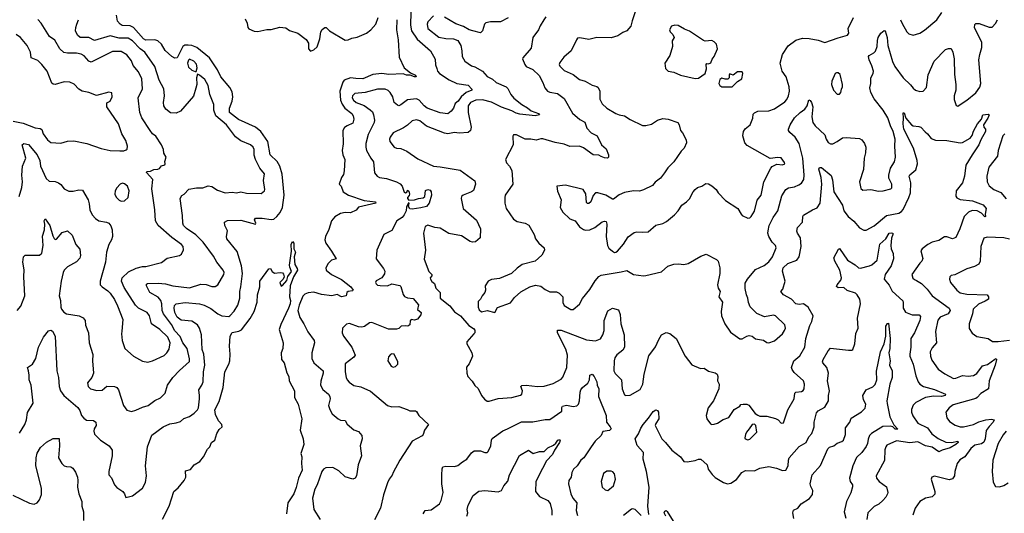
# Model space of a CAD drawing. Extents: x 2133461 to 2293071, y 753526 to 916327.
# Tile 289 of 459: x 2196717 to 2205519, y 887220 to 891635. Entities that reach past the tile are written whole.
import ezdxf

# ---------------------------------------------------------------- set-up
doc = ezdxf.new("R2010")
doc.units = 0

msp = doc.modelspace()

# ---------------------------------------------------------------- linework, layer by layer
at = {"layer": '0CON10XD'}
for points in [[(2196692.9, 889035), (2196725.9, 889074.1), (2196763.7, 889166.3), (2196754.6, 889335), (2196757.8, 889397.8), (2196745.6, 889465), (2196750, 889515), (2196765, 889527.5), (2196895, 889530), (2196914.4, 889545.6), (2196927.7, 889615), (2196921.1, 889698.9), (2196937.9, 889755), (2196941.2, 889805), (2196935.7, 889835), (2196945, 889853.8), (2196987.5, 889795), (2197012, 889702), (2197025, 889676.7), (2197035, 889670), (2197045, 889673.3), (2197095, 889731.2), (2197145, 889747.5), (2197185, 889706.7), (2197219.2, 889625), (2197253, 889583), (2197260.6, 889525), (2197255, 889501.2), (2197225, 889468.6), (2197145, 889424.5), (2197115, 889395.5), (2197104.6, 889374.6), (2197086.2, 889295), (2197069.6, 889165), (2197082.5, 889125), (2197084.4, 889065), (2197091.4, 889045), (2197110.6, 889020.6), (2197135, 889005.7), (2197247.6, 888987.6), (2197285, 888970), (2197301.4, 888945), (2197304.4, 888904.4), (2197331.4, 888835), (2197337.5, 888745), (2197370.7, 888640.7), (2197368, 888585), (2197376, 888475), (2197361.2, 888435), (2197322.3, 888387.7), (2197327.5, 888355), (2197350, 888335), (2197405, 888318.1), (2197455, 888322.5), (2197495, 888356.2), (2197565, 888353.8), (2197584.1, 888344.1), (2197601.2, 888325), (2197645, 888183.3), (2197675, 888144.2), (2197715, 888132), (2197755, 888142.5), (2197815, 888169.5), (2197865, 888185.6), (2197925, 888228), (2197975, 888252), (2198018, 888295), (2198036.9, 888365), (2198085.5, 888434.5), (2198143.9, 888496.1), (2198235, 888576.7), (2198235, 888603.3), (2198213.5, 888693.5), (2198175.4, 888745), (2198150.5, 888800.5), (2198105, 888853.1), (2198075, 888908.5), (2198003.1, 889003.1), (2197991.7, 889035), (2197987.7, 889095), (2197978.1, 889125), (2197955, 889152.7), (2197881.1, 889195), (2197849.2, 889255), (2197851.7, 889268.3), (2197860, 889275), (2197955, 889278.2), (2198021.2, 889271.2), (2198085, 889253.6), (2198235, 889235.6), (2198335, 889270.6), (2198385, 889267.5), (2198435, 889248.1), (2198465, 889249.4), (2198487.5, 889265), (2198540.6, 889355), (2198544.4, 889375), (2198536.7, 889395), (2198480, 889465), (2198449.5, 889519.5), (2198356.2, 889646.2), (2198291.8, 889711.8), (2198208.9, 889768.9), (2198181.9, 889795), (2198174.4, 889815), (2198172.9, 889885), (2198150.8, 890035), (2198165, 890063.3), (2198187.5, 890075), (2198229.7, 890120.3), (2198298.1, 890131.9), (2198355, 890130), (2198402.3, 890147.7), (2198435, 890142.5), (2198485, 890109.2), (2198555, 890086), (2198615, 890093.1), (2198655.7, 890085.7), (2198695, 890095.4), (2198745, 890083.5), (2198875, 890080.8), (2198903.8, 890105), (2198907.5, 890115), (2198896.8, 890196.8), (2198904.3, 890255), (2198865, 890305.7), (2198824.6, 890385), (2198813.9, 890423.9), (2198812.9, 890475), (2198804.2, 890495), (2198778.8, 890515), (2198695, 890551.9), (2198645, 890587.3), (2198565.9, 890695.9), (2198470, 890775), (2198451.3, 890825), (2198450.9, 890875), (2198416.7, 890965), (2198402.5, 891045), (2198371.1, 891101.1), (2198325, 891140), (2198305, 891147.5), (2198295.9, 891114.1), (2198300.5, 891055), (2198291.2, 891021.2), (2198270.2, 890949.8), (2198155, 890815.8), (2198115, 890798.9), (2198065, 890802), (2198023.8, 890835), (2198006.2, 890865), (2198001.2, 890895), (2198010.8, 890955), (2198005.5, 891015.5), (2197962.2, 891095), (2197925.4, 891215), (2197836.5, 891345), (2197793.6, 891373.6), (2197725, 891444.6), (2197685, 891468.4), (2197605, 891471), (2197525, 891489.7), (2197385, 891448.2), (2197335, 891476.4), (2197256.8, 891476.8), (2197232.5, 891495), (2197216.7, 891535), (2197217.5, 891565), (2197228.9, 891595), (2197243.8, 891635)], [(2197884.1, 890644.1), (2197807.8, 890757.8), (2197791.8, 890805), (2197775.6, 890935), (2197814.2, 891015.8), (2197807.5, 891105), (2197778, 891168), (2197732.3, 891225), (2197717.4, 891267.4), (2197675, 891321.5), (2197625, 891350), (2197545, 891350), (2197355, 891255.4), (2197334.7, 891264.7), (2197292.6, 891312.6), (2197266.4, 891326.4), (2197225, 891336.9), (2197145, 891335.4), (2197110.9, 891340.9), (2197074.4, 891375), (2197031.7, 891451.7), (2196983.8, 891485), (2196909.4, 891605), (2196877.4, 891637.4)], [(2197542.2, 887785), (2197542.2, 887735), (2197512.5, 887595), (2197514.1, 887564.1), (2197537, 887537), (2197564.4, 887474.4), (2197585, 887451.2), (2197637.5, 887415), (2197652.5, 887395), (2197665, 887362.5), (2197725, 887376.2), (2197814.2, 887445), (2197841.4, 887495), (2197850, 887555), (2197840, 887645), (2197860, 887815), (2197899.4, 887920.6), (2198000, 887995), (2198059.3, 888020.7), (2198115, 888028.2), (2198155, 888041.9), (2198185, 888067.1), (2198233.3, 888086.7), (2198275, 888115.6), (2198305, 888144.4), (2198315.9, 888165), (2198325.4, 888245), (2198323.1, 888273.1), (2198316.9, 888325), (2198345, 888365.8), (2198357.1, 888395), (2198360.7, 888485), (2198371.5, 888545), (2198362.1, 888642.1), (2198347.5, 888685), (2198341.9, 888815), (2198324.4, 888875), (2198305, 888906.5), (2198255, 888937.8), (2198158.9, 888948.9), (2198124.6, 888975), (2198103.1, 889015), (2198096.7, 889055), (2198101.2, 889078.8), (2198115.6, 889094.4), (2198195, 889104.6), (2198325, 889092.5), (2198365, 889081.2), (2198425, 889052), (2198488.9, 889005), (2198525, 888986.2), (2198585, 888980.6), (2198596.2, 888985), (2198632.8, 889027.2), (2198667, 889083), (2198685.6, 889145), (2198684.4, 889204.4), (2198694.6, 889245), (2198707.7, 889365), (2198699.1, 889435), (2198662, 889562), (2198568, 889675), (2198565.9, 889695.9), (2198575.8, 889745.8), (2198551.2, 889795), (2198547.5, 889825), (2198575, 889838.8), (2198695, 889842), (2198823.3, 889806.7), (2198826.9, 889815), (2198814.4, 889845), (2198825, 889859.1), (2198885, 889860.7), (2198965, 889848), (2198988.1, 889851.9), (2199015, 889874.2), (2199045, 889910.8), (2199065, 889954), (2199081.2, 890065), (2199063.1, 890253.1), (2199041.8, 890325), (2199017.4, 890367.4), (2198956.4, 890425), (2198936.2, 890545), (2198873.2, 890635), (2198825, 890674.2), (2198673.6, 890743.6), (2198592.1, 890805), (2198591.5, 890845), (2198614.7, 890905), (2198622.7, 890945), (2198615, 890990), (2198595, 891027.8), (2198514.8, 891124.8), (2198486.1, 891185), (2198414.2, 891295), (2198298.9, 891385), (2198255, 891402.9), (2198222.5, 891407.5), (2198193.9, 891406.1), (2198174, 891396), (2198125, 891292.5), (2198105, 891290.8), (2198075.3, 891305.3), (2198018.3, 891358.3), (2197983.2, 891415), (2197951.5, 891445), (2197924.5, 891454.5), (2197845, 891450.3), (2197823.5, 891465), (2197735, 891565.8), (2197705, 891579), (2197631.8, 891581.8), (2197613.4, 891593.4), (2197592.4, 891622.4), (2197581.4, 891675)], [(2198733.8, 891643.8), (2198751.2, 891605), (2198756.7, 891565), (2198765, 891553.8), (2198813.2, 891533.2), (2198845, 891530), (2198925, 891546.7), (2198965, 891546.7), (2199040.9, 891569.1), (2199095, 891562.5), (2199128.3, 891538.3), (2199204.1, 891514.1), (2199277, 891457), (2199298.8, 891425), (2199300, 891375), (2199315, 891353.3), (2199345.8, 891364.2), (2199375, 891393.3), (2199400.5, 891465), (2199409.2, 891525), (2199421.7, 891548.3), (2199445, 891563.8), (2199457.5, 891565), (2199485.9, 891535.9), (2199625, 891453.1), (2199654.5, 891455.5), (2199685, 891468.2), (2199735, 891477.5), (2199817.5, 891515), (2199855.8, 891544.2), (2199899.6, 891595), (2199920.8, 891655)], [(2200089.5, 891635), (2200084.6, 891544.6), (2200100.4, 891455), (2200108.8, 891298.8), (2200153.3, 891205), (2200209.2, 891159.2), (2200255, 891137.8), (2200261.2, 891125), (2200245, 891122.9), (2200207.8, 891137.8), (2200175, 891138.2), (2200145, 891150.6), (2200016, 891146), (2199955, 891154), (2199875, 891146.1), (2199785, 891104.8), (2199721.1, 891108.9), (2199675, 891114.7), (2199616.8, 891093.2), (2199604.7, 891075.3), (2199578.2, 890995), (2199584.1, 890915), (2199598.5, 890878.5), (2199624.4, 890844.4), (2199685.5, 890795), (2199697.5, 890775), (2199704.3, 890745), (2199695, 890708.8), (2199642.9, 890687.1), (2199620.3, 890669.7), (2199604.2, 890645), (2199608, 890525), (2199599.2, 890465), (2199605.7, 890425), (2199622.1, 890385), (2199617.6, 890282.4), (2199610.9, 890249.1), (2199594.2, 890225), (2199573.3, 890165), (2199591.2, 890145), (2199609.2, 890095), (2199655.4, 890065.4), (2199795, 890018.1), (2199897.5, 890005), (2199900, 889995), (2199745, 889958), (2199725, 889930), (2199675, 889908.6), (2199625, 889911.8), (2199585, 889902.5), (2199535, 889872.1), (2199505.4, 889835), (2199481.5, 889758.5), (2199449.5, 889695), (2199443.8, 889665), (2199454.6, 889635), (2199505, 889565.6), (2199545.8, 889495), (2199505, 889482.9), (2199474.4, 889455), (2199452.2, 889415), (2199455.6, 889395), (2199505.7, 889355), (2199592.7, 889312.7), (2199676, 889245), (2199698.8, 889215), (2199691.2, 889208.8), (2199652.5, 889205), (2199641.2, 889195), (2199635.6, 889164.4), (2199595, 889155.8), (2199555, 889175.8), (2199505.9, 889164.1), (2199415, 889176.5), (2199345, 889197.9), (2199295, 889191.4), (2199265, 889178.7), (2199247.5, 889162.5), (2199215, 889081.8), (2199204.4, 889034.4), (2199220.8, 888970.8), (2199256.5, 888915), (2199291.9, 888841.9), (2199350.6, 888765), (2199351.1, 888745), (2199327.3, 888655), (2199327.5, 888605), (2199346.9, 888565), (2199429.5, 888495), (2199431.2, 888475), (2199408, 888402), (2199405.6, 888365), (2199426.9, 888326.9), (2199476.4, 888286.4), (2199488.9, 888265), (2199491.9, 888245), (2199478.1, 888185), (2199488.7, 888148.7), (2199510.7, 888110.7), (2199564.6, 888064.6), (2199585, 888052.9), (2199625, 888050), (2199645, 888017.5), (2199705, 887967.5), (2199745, 887953.3), (2199776.2, 887915), (2199778.8, 887885), (2199760.6, 887825), (2199771.1, 887735), (2199742.5, 887655), (2199728.6, 887555), (2199714.5, 887535.5), (2199695, 887525.8), (2199626.8, 887546.8), (2199569.1, 887599.1), (2199515, 887631.1), (2199455, 887626.7), (2199434, 887615), (2199417.5, 887595), (2199376, 887475), (2199355, 887436.7), (2199334.4, 887355), (2199347.1, 887255), (2199401.8, 887165)], [(2200212.6, 891702.6), (2200210, 891585), (2200218.7, 891535), (2200269.6, 891459.6), (2200390.8, 891355), (2200432.3, 891282.3), (2200435, 891230), (2200445, 891197.5), (2200451.4, 891175), (2200468.6, 891155), (2200555, 891096.2), (2200625, 891063.3), (2200725, 891050.7), (2200760, 891015), (2200758.6, 891005), (2200707.5, 890982.5), (2200662, 890945), (2200635.3, 890905), (2200611.1, 890885), (2200595.3, 890844.7), (2200575, 890816.2), (2200545, 890792.9), (2200475, 890803.3), (2200360, 890845), (2200331.9, 890865), (2200288.6, 890915), (2200265, 890926.4), (2200185, 890918.5), (2200125, 890873.1), (2200105, 890865.7), (2200095, 890869.4), (2200064.8, 890894.8), (2200052, 890945), (2200028.8, 890985), (2200010.9, 891000.9), (2199985, 891012.3), (2199915, 891013.3), (2199805.9, 890984.1), (2199713.8, 890975), (2199690.5, 890955), (2199689.1, 890935), (2199701.1, 890915), (2199724.8, 890894.8), (2199795, 890866.6), (2199849.8, 890829.8), (2199870.3, 890810.3), (2199881.1, 890785), (2199887.8, 890735), (2199884.5, 890715), (2199831.7, 890608.3), (2199812.3, 890527.7), (2199810.4, 890495), (2199818.2, 890465), (2199855.4, 890395.4), (2199879.2, 890365), (2199890, 890265), (2199912, 890235), (2199932.2, 890222.2), (2199995, 890214.5), (2200085.9, 890185.9), (2200118.1, 890168.1), (2200135.7, 890145), (2200155, 890091.2), (2200165, 890086.7), (2200180, 890095), (2200185, 890110), (2200195, 890100), (2200202.5, 890075), (2200198.8, 890061.2), (2200182.5, 890045), (2200182.5, 890035), (2200195, 890020), (2200245, 890022.5), (2200283, 890037), (2200325, 890042.5), (2200337.5, 890055), (2200345, 890107.5), (2200365, 890117.5), (2200385, 890111.2), (2200395.8, 890095), (2200397.1, 890065), (2200376.2, 889995), (2200355, 889963.8), (2200302.7, 889952.7), (2200225, 889940), (2200205, 889942), (2200192.5, 889965), (2200197.5, 889995), (2200191.7, 889998.3), (2200175, 889962.5), (2200170.9, 889925), (2200155, 889888.6), (2200135, 889866.9), (2200088, 889835), (2200045, 889749.2), (2199972.5, 889715), (2199908.8, 889575), (2199903.8, 889495), (2199970.3, 889410.3), (2199980.8, 889385), (2199976.7, 889363.3), (2199953.9, 889326.1), (2199905, 889300), (2199898.8, 889285), (2199902.7, 889272.7), (2199915, 889262), (2199938.3, 889258.3), (2200005, 889253.8), (2200045, 889271.2), (2200115, 889258), (2200125, 889247.5), (2200145.9, 889175.9), (2200158.3, 889158.3), (2200185, 889146.2), (2200235, 889140), (2200283.3, 889085), (2200273.6, 889043.6), (2200305, 889017.5), (2200303.3, 888995), (2200273.6, 888956.4), (2200245, 888948.8), (2200215, 888952.5), (2200207, 888943), (2200206, 888905), (2200185.5, 888894.5), (2200165.6, 888895.6), (2200127.5, 888895), (2200105, 888872), (2200085, 888866), (2200015, 888865.8), (2199865, 888928), (2199842.5, 888925), (2199799.7, 888890.3), (2199775, 888884), (2199745, 888888), (2199665, 888919.2), (2199637.7, 888912.3), (2199603.8, 888875), (2199600, 888835), (2199610.8, 888805), (2199685.7, 888705.7), (2199715.8, 888634.2), (2199705, 888616.2), (2199625, 888557.5), (2199627.5, 888485), (2199635.7, 888435), (2199645, 888413.8), (2199663.6, 888393.6), (2199705, 888364), (2199765, 888352), (2199852.7, 888312.7), (2200005, 888184.4), (2200045, 888173.1), (2200105, 888174.4), (2200180.2, 888150.2), (2200205.5, 888135.5), (2200255, 888136.9), (2200265, 888130.8), (2200285.6, 888095), (2200370, 888015), (2200335.7, 887965), (2200324.2, 887925), (2200315, 887914.3), (2200224.2, 887865), (2200114.3, 887695.7), (2200054.2, 887585.8), (2200047.7, 887562.3), (2200020, 887525), (2200005, 887492.5), (2199968.6, 887385), (2199943.2, 887266.8), (2199889.2, 887160.8)], [(2200415, 891668.9), (2200366.9, 891615), (2200360.5, 891595), (2200366.9, 891555), (2200465, 891479.6), (2200525, 891466.7), (2200594.7, 891464.7), (2200635, 891448.9), (2200660, 891405), (2200669.6, 891355), (2200671.1, 891305), (2200695.8, 891265), (2200755, 891222.5), (2200785, 891212.9), (2200853.9, 891173.9), (2200895, 891127.8), (2200942.7, 891102.7), (2200975, 891073.5), (2201065, 891033.6), (2201079.8, 891019.8), (2201108.2, 890965), (2201135, 890932.5), (2201205, 890876.9), (2201256.5, 890846.5), (2201289.7, 890819.7), (2201356, 890795), (2201365, 890783.3), (2201325, 890774.6), (2201188.8, 890791.2), (2201155, 890798.7), (2201115, 890820.7), (2201025, 890851.2), (2200935, 890898), (2200855, 890916.9), (2200795, 890914), (2200747.8, 890895), (2200725.9, 890864.1), (2200725.9, 890805), (2200754, 890675), (2200745.9, 890644.1), (2200725, 890625.5), (2200645, 890621.1), (2200605, 890625.6), (2200545, 890614), (2200515, 890620.6), (2200355, 890681.9), (2200295, 890730.8), (2200265, 890740), (2200225, 890730), (2200185, 890691.5), (2200149.2, 890669.2), (2200056.4, 890623.6), (2200027.5, 890585), (2200022.5, 890565), (2200025.8, 890545), (2200065, 890495.8), (2200085, 890485.6), (2200125, 890482.2), (2200178.9, 890458.9), (2200275, 890391.4), (2200415, 890324.3), (2200475, 890320), (2200655, 890287.9), (2200785.6, 890195), (2200791.9, 890165), (2200772.9, 890107.1), (2200755, 890094), (2200680, 890065), (2200667.3, 890052.7), (2200662.9, 890035), (2200680.8, 889945), (2200801.7, 889841.7), (2200835.7, 889765.7), (2200833.8, 889685), (2200790.5, 889649.5), (2200765, 889646.2), (2200745, 889651.2), (2200665, 889701.5), (2200553.8, 889723.8), (2200475, 889771.5), (2200426.7, 889776.7), (2200365, 889798.6), (2200340.8, 889785), (2200325.6, 889725), (2200343.9, 889573.9), (2200333.9, 889493.9), (2200374.1, 889384.1), (2200400, 889355), (2200400, 889345), (2200386.7, 889325), (2200388.8, 889315), (2200402.4, 889292.4), (2200425.7, 889275.7), (2200438.1, 889235), (2200476.4, 889195), (2200475.8, 889145), (2200561.5, 889075), (2200605, 889021.1), (2200656.7, 888986.8), (2200730.9, 888900.9), (2200775, 888872), (2200785, 888857.5), (2200784.2, 888835.8), (2200777.5, 888825), (2200713.5, 888755), (2200715.5, 888735), (2200725.8, 888715.8), (2200758.5, 888655), (2200764.2, 888625.8), (2200733.6, 888556.4), (2200711.2, 888528.8), (2200713, 888473), (2200724.2, 888444.2), (2200761.7, 888401.7), (2200785, 888362.5), (2200815, 888337.5), (2200844.2, 888275), (2200871.2, 888241.2), (2200895, 888223.3), (2200915, 888223.3), (2200995, 888248), (2201115, 888255.7), (2201194.1, 888275.9), (2201206.2, 888285), (2201210.8, 888315), (2201196, 888355), (2201205.6, 888364.4), (2201244.1, 888365.9), (2201346.4, 888353.6), (2201405, 888356.5), (2201485, 888381.1), (2201558.7, 888421.3), (2201573.6, 888436.4), (2201608.5, 888525), (2201613.8, 888635), (2201598.2, 888688.2), (2201523.3, 888835), (2201525, 888857.5), (2201558, 888858), (2201783, 888773), (2201865, 888762.9), (2201907.9, 888782.1), (2201931.4, 888815), (2201940.6, 888855), (2201943.2, 888945), (2201975, 889031.2), (2202015, 889056), (2202071.2, 889041.2), (2202085, 888997.5), (2202090.4, 888915), (2202121.5, 888815), (2202123.3, 888705), (2202109.2, 888680.8), (2202055, 888636.7), (2202038.7, 888611.3), (2202030.2, 888585), (2202027.7, 888495), (2202041.5, 888471.5), (2202098.2, 888415), (2202103.4, 888333.4), (2202125, 888280), (2202136.1, 888273.9), (2202175, 888276), (2202262.3, 888327.7), (2202288.2, 888375), (2202299.3, 888465), (2202340.2, 888629.8), (2202401.1, 888708.9), (2202429.2, 888775), (2202454.1, 888815.9), (2202495, 888836), (2202529.5, 888829.5), (2202585, 888783.3), (2202665.6, 888625.6), (2202725, 888548.8), (2202802.5, 888515), (2202835, 888518.6), (2202875, 888491.2), (2202935, 888477.2), (2202953.5, 888463.5), (2202959.5, 888445), (2202953.9, 888403.9), (2202970, 888375), (2202966.4, 888333.6), (2202918, 888225), (2202872, 888165), (2202852.5, 888095), (2202860, 888065), (2202891.4, 888021.4), (2202905, 888014.2), (2202925, 888017.1), (2202955, 888025.6), (2203005, 888057.8), (2203055, 888077.5), (2203105, 888150), (2203155, 888180), (2203165, 888192.5), (2203185, 888196.7), (2203216.4, 888196.4), (2203235, 888187.5), (2203293, 888113), (2203315, 888098), (2203335, 888090), (2203395, 888088), (2203475, 888068.1), (2203498, 888055), (2203525, 888026.2), (2203545, 888030), (2203583.1, 888145), (2203640, 888245), (2203645.8, 888294.2), (2203655.9, 888304.1), (2203705, 888308.8), (2203721.7, 888318.3), (2203730, 888335), (2203732, 888375), (2203724, 888405), (2203640.9, 888480.9), (2203622.9, 888505), (2203616.7, 888525), (2203638.5, 888585), (2203691.1, 888628.9), (2203736.2, 888705), (2203745, 888782.5), (2203781.2, 888901.2), (2203797.5, 888935), (2203810.8, 888985), (2203764.3, 889065), (2203725, 889094.3), (2203685, 889087.1), (2203655, 889093.8), (2203616, 889135), (2203543.8, 889175), (2203522.5, 889205), (2203538, 889225), (2203561.2, 889295), (2203535.6, 889385), (2203541.9, 889415), (2203583.8, 889455), (2203665, 889482.9), (2203684.7, 889515.3), (2203704, 889605), (2203696.9, 889685), (2203670, 889725), (2203664, 889745), (2203670.8, 889775), (2203716.2, 889825), (2203718.6, 889875), (2203725, 889886), (2203805, 889935.8), (2203846.9, 889953.1), (2203871.8, 889995), (2203887.3, 890165), (2203882.3, 890225), (2203861.6, 890298.4), (2203865.6, 890314.4), (2203885, 890312.7), (2203970.5, 890240.5), (2203983.2, 890203.2), (2203995.4, 890095), (2204073.3, 889975), (2204085.6, 889925), (2204121.9, 889875), (2204172.6, 889832.6), (2204225, 889774.2), (2204262.7, 889752.7), (2204285, 889754), (2204355, 889791.9), (2204465, 889883.6), (2204575.9, 889904.1), (2204600.1, 889919.9), (2204615, 889938.6), (2204666.5, 890043.4), (2204679.6, 890085), (2204682.7, 890175), (2204669.1, 890235), (2204675, 890247.5), (2204728, 890292), (2204743.6, 890345), (2204741.5, 890375), (2204706.4, 890486.4), (2204622.3, 890655), (2204614.1, 890704.1), (2204618.8, 890755), (2204615, 890802.5), (2204625, 890801.2), (2204640, 890755), (2204688.8, 890695), (2204705, 890684.2), (2204755, 890680), (2204772.5, 890672.5), (2204810.5, 890630.5), (2204833.9, 890613.9), (2204865, 890572.5), (2204905, 890556), (2205005, 890554.4), (2205125, 890534), (2205145, 890536), (2205214, 890576), (2205231.1, 890598.9), (2205243.4, 890636.6), (2205279.2, 890705), (2205314.5, 890745.5), (2205326, 890784), (2205375, 890788.8), (2205382.5, 890785), (2205372.9, 890755), (2205334, 890695), (2205336.2, 890675), (2205350.8, 890655), (2205350.8, 890635), (2205309.4, 890560.6), (2205291.2, 890515), (2205231.2, 890425)], [(2201085, 891651.1), (2201015, 891615.6), (2200925, 891614.4), (2200885, 891607.5), (2200872.9, 891595), (2200854.5, 891535.5), (2200835, 891518.6), (2200766.7, 891535), (2200733.8, 891545), (2200685.4, 891575.4), (2200615, 891597.1), (2200515, 891657.8)], [(2201420.9, 891659.1), (2201403.8, 891633.8), (2201369.4, 891580.6), (2201355, 891544), (2201305.6, 891475), (2201288.3, 891381.7), (2201216.2, 891295), (2201213.3, 891285), (2201231.2, 891235), (2201245.9, 891215.9), (2201305, 891189.2), (2201362, 891135), (2201394.5, 891074.5), (2201412.9, 891025), (2201436.3, 890996.3), (2201455.5, 890985.5), (2201525, 890974.5), (2201585, 890928.6), (2201659.8, 890799.8), (2201725, 890742.5), (2201769.7, 890719.7), (2201787.3, 890665), (2201825, 890623.1), (2201878, 890595), (2201916.9, 890515), (2201960.9, 890480.9), (2201979.6, 890425), (2201980.8, 890405), (2201972.1, 890397.9), (2201945, 890398.5), (2201915, 890411.5), (2201895, 890422.9), (2201845, 890426.3), (2201757.6, 890487.6), (2201722.7, 890502.7), (2201635, 890500), (2201585, 890521.1), (2201505, 890535.5), (2201395, 890570), (2201375, 890570), (2201335, 890557.3), (2201285, 890566.4), (2201237, 890567), (2201157.5, 890605), (2201132.5, 890605), (2201126.4, 890593.6), (2201128.6, 890515), (2201060, 890385), (2201068.8, 890355), (2201095.5, 890325.5), (2201115, 890287.5), (2201124.4, 890165), (2201058, 890065), (2201052.5, 890045), (2201054.3, 889994.3), (2201066, 889945), (2201132.4, 889852.4), (2201165, 889830.8), (2201235, 889815.8), (2201267.9, 889797.9), (2201316.2, 889715), (2201328.8, 889675), (2201358.8, 889635), (2201406.7, 889595), (2201407.5, 889575), (2201385, 889530), (2201323.6, 889476.4), (2201210, 889445), (2201165, 889413.8), (2201114.2, 889365.8), (2201005, 889320), (2200935, 889312), (2200905, 889296.2), (2200879.2, 889255), (2200880, 889215), (2200873.8, 889195), (2200850, 889165), (2200836.2, 889135), (2200814, 889115), (2200814.6, 889065), (2200825, 889040), (2200845, 889022.9), (2200895, 889034.6), (2200964.2, 889015.8), (2200989.2, 889060.8), (2201105, 889104), (2201139.1, 889150.9), (2201197.9, 889202.1), (2201277.5, 889245), (2201329.2, 889259.2), (2201375, 889252.5), (2201415, 889222), (2201455, 889202), (2201515, 889200), (2201538.3, 889188.3), (2201572.5, 889155), (2201572, 889105), (2201585, 889078.8), (2201645, 889044.4), (2201665, 889042.9), (2201720.3, 889089.7), (2201749.7, 889140.3), (2201815, 889221.2), (2201860.2, 889299.8), (2201892.8, 889337.2), (2201915, 889351.4), (2202095, 889378.9), (2202145, 889392.9), (2202205, 889356.9), (2202295, 889343.5), (2202315, 889346.4), (2202455, 889380.8), (2202510.3, 889429.7), (2202565, 889449.2), (2202605, 889452), (2202655, 889446), (2202692.5, 889455), (2202805, 889520), (2202855, 889536.7), (2202945, 889491.2), (2202961.2, 889475), (2202975.8, 889415.8), (2202975.9, 889365.9), (2202956, 889265), (2202961.2, 889235), (2202978, 889205), (2202967.5, 889155), (2202999.5, 889109.5), (2202988.8, 889025), (2202990, 888985), (2203021.2, 888915), (2203070.3, 888840.3), (2203155, 888780), (2203175, 888780), (2203217.5, 888805), (2203239.5, 888809.5), (2203265, 888803.3), (2203295, 888780), (2203365, 888768.8), (2203395, 888746.7), (2203415, 888743.8), (2203465, 888762), (2203535, 888825.8), (2203555.5, 888855), (2203563.7, 888876.3), (2203557, 888907), (2203475, 888987.5), (2203455, 888991.2), (2203375, 888978.2), (2203306.1, 889006.1), (2203247.9, 889067.9), (2203232.9, 889105), (2203226, 889145)], [(2202219.2, 891705), (2202190.8, 891625), (2202181.7, 891578.3), (2202145.6, 891534.4), (2202108.8, 891521.2), (2202065, 891492), (2202005, 891472.5), (2201875, 891475.8), (2201805, 891459.2), (2201725, 891472), (2201705, 891468.8), (2201693.3, 891455), (2201647.1, 891355), (2201580.2, 891299.8), (2201545, 891251.2), (2201540.6, 891235), (2201545, 891218.8), (2201585, 891181.1), (2201665, 891144.2), (2201720.9, 891100.9), (2201772.5, 891085), (2201835, 891048.8), (2201875, 891038), (2201888.3, 891028.3), (2201902.9, 890995), (2201903.1, 890925), (2201925, 890881.2), (2201964.6, 890844.6), (2202045, 890795.8), (2202075, 890782.9), (2202124.3, 890774.3), (2202175, 890742.5), (2202285, 890688.8), (2202315, 890688.8), (2202365, 890702), (2202417.5, 890735), (2202465, 890752), (2202515, 890743.8), (2202600, 890715), (2202612.5, 890695), (2202623.3, 890645), (2202643.6, 890623.6), (2202675, 890560), (2202676.7, 890535), (2202656.2, 890485), (2202631.2, 890458.8), (2202565, 890363.3), (2202509.7, 890310.3), (2202481.2, 890265), (2202445, 890216.7), (2202397, 890183), (2202375, 890153.3), (2202295, 890112), (2202257.3, 890102.7), (2202203.9, 890103.9), (2202125, 890089.2), (2202075, 890067.5), (2202025, 890031.2), (2202015, 890030), (2201957.5, 890065), (2201885, 890085.8), (2201865, 890085.8), (2201845, 890063.8), (2201823.1, 890005), (2201805, 889990.4), (2201792.4, 889992.4), (2201785, 890001.2), (2201777.8, 890077.8), (2201755, 890115.8), (2201595, 890156.2), (2201520, 890145), (2201525, 890100), (2201558, 890025), (2201550, 889955), (2201573.8, 889913.8), (2201635, 889854.3), (2201683.8, 889835), (2201721.7, 889781.7), (2201757.3, 889757.3), (2201775, 889752), (2201814.2, 889755.8), (2201857.5, 889777.5)], [(2201857.5, 889777.5), (2201925, 889826.2), (2201945, 889833.3), (2201959.3, 889829.3), (2201966.2, 889805), (2201960.8, 889695), (2201971.1, 889615), (2201985, 889590.8), (2202015, 889564.3), (2202033.7, 889553.7), (2202045.4, 889554.6), (2202060.8, 889565), (2202113.7, 889626.3), (2202157.9, 889692.1), (2202208.8, 889731.2), (2202235, 889738.8), (2202285, 889733.8), (2202335, 889738.8), (2202405, 889795.8), (2202465, 889811.4), (2202500.3, 889829.7), (2202571.7, 889888.3), (2202603.3, 889925), (2202635, 889977.5), (2202677.5, 890005), (2202705, 890032.5), (2202736.7, 890095), (2202755, 890116.7), (2202777.5, 890135), (2202815, 890146.7), (2202851.2, 890168.8), (2202875.8, 890165.8), (2202905, 890150), (2202943.3, 890115), (2202960, 890085), (2203027, 890017), (2203137.7, 889947.7), (2203165.6, 889895.6), (2203175, 889883.8), (2203225, 889861.2), (2203245, 889863.8), (2203255, 889873.3), (2203285, 889923.3), (2203310.2, 890019.8), (2203346, 890065), (2203368.6, 890185), (2203432.2, 890307.8), (2203445, 890321.2), (2203485, 890343.3), (2203535, 890336.7), (2203556.2, 890345), (2203555, 890357.5), (2203525, 890398.8), (2203495, 890403.3), (2203425, 890393.8), (2203219.7, 890509.7), (2203200.4, 890535), (2203181.8, 890595), (2203186.7, 890635), (2203201.5, 890658.5), (2203247.8, 890695), (2203270.4, 890755), (2203275, 890790), (2203285, 890802.9), (2203315, 890815.6), (2203415, 890819.4), (2203465, 890838.1), (2203558.5, 890901.5), (2203575, 890921.4), (2203590, 890955), (2203598.2, 890995), (2203596.9, 891035), (2203567.8, 891125), (2203533.1, 891175), (2203515.6, 891245), (2203535.5, 891324.5), (2203588.1, 891401.9), (2203655, 891452), (2203715, 891469.2), (2203775, 891468.1), (2203855, 891451.9), (2203915, 891430.8), (2204035, 891473.5), (2204118.8, 891495), (2204128, 891515), (2204123.8, 891555), (2204171.4, 891655)], [(2203226, 889145), (2203213.2, 889173.2), (2203202, 889232), (2203201.8, 889278.2), (2203224.5, 889315.5), (2203295, 889400.9), (2203373.3, 889436.7), (2203415, 889470), (2203446.5, 889515), (2203478.9, 889595), (2203474.4, 889615), (2203445, 889646.7), (2203414.6, 889695), (2203405.5, 889725), (2203406.7, 889746.7), (2203418.5, 889795), (2203453.5, 889866.5), (2203493.3, 889925), (2203529.4, 890060.6), (2203565, 890116), (2203590.3, 890129.7), (2203645, 890141.4), (2203682, 890158), (2203705, 890174), (2203725.6, 890205), (2203730, 890245), (2203716.9, 890395), (2203685, 890527.5), (2203650.9, 890585), (2203600.8, 890625), (2203589.2, 890645), (2203590.8, 890655), (2203605, 890693.3), (2203642.1, 890757.9), (2203694, 890806), (2203735.7, 890835), (2203755.6, 890865), (2203772.9, 890917.1), (2203785, 890913.3), (2203796.5, 890895), (2203807.3, 890855), (2203798.2, 890765), (2203808.2, 890715), (2203826.9, 890685), (2203913.3, 890605), (2203925.7, 890565), (2203945, 890537.5), (2203965, 890526), (2203985, 890526), (2204025, 890544.3), (2204072, 890578), (2204105, 890582.2), (2204225, 890571.1), (2204245, 890560.8), (2204268.6, 890528.6), (2204281.1, 890495), (2204278.9, 890445), (2204266.5, 890395), (2204259.4, 890295), (2204224, 890185), (2204236.1, 890126.1), (2204255, 890111.2), (2204325, 890116.2), (2204395, 890100.6), (2204437.5, 890105), (2204505, 890122.5), (2204515, 890130), (2204514.4, 890165), (2204487.7, 890217.7), (2204485.8, 890245), (2204502.7, 890307.3), (2204538.9, 890365), (2204546.7, 890405), (2204540.4, 890505), (2204543.3, 890566.7), (2204525, 890635.8), (2204501.2, 890685), (2204478, 890758), (2204436.5, 890825), (2204356.6, 890926.6), (2204325.5, 890985), (2204315.6, 891025), (2204325.5, 891065), (2204325.6, 891115), (2204345.6, 891155), (2204348.5, 891175), (2204335, 891221.2), (2204310, 891275), (2204304, 891305), (2204310, 891315), (2204352.4, 891337.6), (2204366.7, 891353.3), (2204382.3, 891395), (2204385, 891450), (2204391.8, 891475), (2204416.7, 891513.3), (2204445, 891538), (2204455, 891533.8), (2204472.7, 891475), (2204478.8, 891405), (2204520.4, 891260.4), (2204540.6, 891215), (2204616.2, 891115), (2204682.1, 891052.1), (2204705, 891021.2), (2204725.8, 891005.8), (2204765, 890991.2), (2204795, 890996.7), (2204822.7, 891027.3), (2204838.7, 891141.3), (2204892.5, 891265), (2204995, 891368.8), (2205021.7, 891378.3), (2205045, 891376.2), (2205060, 891345), (2205070.6, 891285), (2205072.5, 891145), (2205086, 891056), (2205085.4, 891005), (2205071.8, 890955), (2205071.1, 890921.1), (2205088.3, 890868.3), (2205105, 890862.5), (2205123.3, 890875), (2205185, 890914.2), (2205265, 890980.5), (2205299.2, 891030.8), (2205309.7, 891065), (2205292.2, 891275), (2205299.4, 891325), (2205318, 891385), (2205318, 891435), (2205252.9, 891562.9), (2205255, 891592.5), (2205265, 891600), (2205295, 891601.2), (2205385, 891568.8), (2205410.5, 891569.5), (2205439.4, 891600.6), (2205459.2, 891635)], [(2204592.2, 891635), (2204605, 891600), (2204647.5, 891525), (2204665, 891509.2), (2204703.6, 891496.4), (2204765, 891513.8), (2204805, 891540), (2204915, 891634.2), (2204960.5, 891699.5)], [(2202755, 891108.8), (2202785, 891113.3), (2202846.1, 891153.9), (2202856.7, 891195), (2202852.5, 891235), (2202858.3, 891241.7), (2202875, 891240), (2202895, 891248.8), (2202907.3, 891282.7), (2202926.2, 891305), (2202953.8, 891375), (2202946.2, 891415), (2202925, 891438), (2202905, 891448), (2202845, 891444), (2202829.7, 891449.7), (2202705, 891532.9), (2202658.7, 891548.7), (2202602.1, 891582.1), (2202575, 891586.9), (2202545, 891575.6), (2202526.2, 891545), (2202533.3, 891525), (2202555, 891502.5), (2202568.8, 891475), (2202548.8, 891445), (2202552, 891395), (2202528, 891315), (2202483.8, 891245), (2202489.3, 891199.3), (2202515, 891173.8), (2202565, 891166.7), (2202625, 891138), (2202755, 891108.8)], [(2196658.8, 890728.8), (2196748.5, 890708.5), (2196855, 890669.2), (2196900.9, 890660.9), (2196913.1, 890653.1), (2196925.8, 890615), (2196965, 890559.1), (2196995, 890537.1), (2197085, 890529.4), (2197145, 890547.5), (2197200.7, 890550.7), (2197317, 890527), (2197445, 890482.5), (2197525, 890466.2), (2197611.1, 890461.1), (2197648, 890462), (2197669.7, 890470.3), (2197676.4, 890476.4), (2197680, 890505), (2197664.3, 890554.3), (2197630, 890615), (2197600, 890705), (2197496.7, 890855), (2197495, 890890), (2197525, 890907.5), (2197543.8, 890945), (2197541.7, 890981.7), (2197512.3, 890987.7), (2197403.6, 890956.4), (2197335, 890982.7), (2197274, 890995), (2197244.2, 891015), (2197205, 891059.2), (2197165, 891077.1), (2197115, 891078.1), (2197035, 891055.6), (2197015, 891057.5), (2197005, 891066.7), (2196961.1, 891175), (2196915.3, 891235.3), (2196878.5, 891268.5), (2196820.6, 891295), (2196813.5, 891345), (2196782.7, 891405), (2196725, 891475.4), (2196685, 891501.8)], [(2198285, 891171.2), (2198295, 891172.5), (2198303.1, 891205), (2198296.9, 891236.9), (2198272.5, 891265), (2198235, 891281.9), (2198225, 891272.5), (2198218.1, 891245), (2198225, 891210.5), (2198255, 891184.5), (2198285, 891171.2)], [(2203085, 891033.3), (2203135, 891082.5), (2203173.6, 891106.4), (2203182.5, 891155), (2203175, 891170), (2203135, 891170), (2203095, 891140), (2203065, 891150), (2203058.3, 891141.7), (2203060, 891115), (2203047, 891103), (2203025, 891102.5), (2202995, 891112.5), (2202975, 891100), (2202966.7, 891065), (2202975, 891047.5), (2202992.5, 891035), (2203085, 891033.3)], [(2204045, 890970), (2204057, 890983), (2204062.5, 891015), (2204073.3, 891035), (2204073.8, 891055), (2204053.3, 891145), (2204035, 891160), (2204019.3, 891160.7), (2204006.4, 891153.6), (2203976.7, 891085), (2203973.3, 891055), (2203993.3, 891005), (2204025, 890970), (2204045, 890970)], [(2196711.3, 890055), (2196735.3, 890135.3), (2196741.8, 890185), (2196736.8, 890245), (2196741.1, 890325), (2196772.5, 890395), (2196740, 890515), (2196755, 890526.2), (2196795, 890518), (2196872.2, 890425), (2196895.6, 890375), (2196903.1, 890325), (2196954.2, 890214.2), (2196979.5, 890189.5), (2197035, 890188), (2197065, 890175.7), (2197085, 890160.8), (2197113.6, 890123.6), (2197155, 890100.8), (2197195, 890101.4), (2197245, 890114.2), (2197278.8, 890108.8), (2197327.5, 890025), (2197338.3, 889988.3), (2197343.5, 889935), (2197365, 889890), (2197395.4, 889855.4), (2197425, 889835.6), (2197493.8, 889825), (2197512.5, 889815), (2197532.2, 889792.2), (2197544.5, 889755), (2197545.4, 889695), (2197536.5, 889665), (2197514.4, 889625), (2197492.9, 889555), (2197482.9, 889465), (2197436.7, 889295), (2197436.7, 889265), (2197452.5, 889245), (2197505, 889211.2), (2197525, 889190), (2197565, 889132.5), (2197592.5, 889075), (2197639.4, 888955), (2197629.6, 888850.4), (2197626.4, 888825), (2197633.1, 888765), (2197656.9, 888695), (2197735, 888626.9), (2197815, 888580.6), (2197863.5, 888573.5), (2197905, 888583.1), (2198008, 888632), (2198033.3, 888656.7), (2198051.5, 888688.5), (2198060.6, 888745), (2198042.2, 888795), (2197970.4, 888865), (2197894, 888914), (2197877.5, 888985), (2197856.6, 889016.6), (2197780, 889055), (2197752.6, 889082.6), (2197649.5, 889239.5), (2197627.5, 889295), (2197632.3, 889327.7), (2197690.2, 889379.8), (2197757.6, 889412.4), (2197815, 889428), (2197845, 889427.3), (2197985.8, 889464.2), (2198035, 889501.9), (2198144.3, 889525.7), (2198162.3, 889537.7), (2198182.3, 889577.7), (2198177.1, 889605), (2198161.9, 889625), (2198077.4, 889687.4), (2197955, 889793.3), (2197930.5, 889835), (2197924.2, 889935.8), (2197898.3, 890121.7), (2197905.6, 890204.4), (2197850.5, 890269.5), (2197854.1, 890275.9), (2197885, 890280.8), (2197915, 890294.4), (2197952.1, 890297.9), (2197966.2, 890305), (2197985, 890326.7), (2198013, 890337), (2198017.5, 890345), (2198013.6, 890366.4), (2198027.5, 890405), (2198005, 890442.5), (2198002, 890475), (2197985.8, 890515), (2197935, 890593.8), (2197905, 890614), (2197884.1, 890644.1)], [(2205524.3, 890615), (2205505.5, 890595), (2205464.5, 890464.5), (2205457.7, 890415), (2205381.9, 890315), (2205361.9, 890235), (2205365.6, 890185), (2205385, 890148), (2205425, 890117.5), (2205489.1, 890089.1), (2205535, 890032.5)], [(2205231.2, 890425), (2205176.2, 890335), (2205164.2, 890235), (2205144.4, 890175), (2205089.5, 890105), (2205087.2, 890057.2), (2205095, 890041.4), (2205125, 890025.6), (2205235.7, 890015.7), (2205330.5, 889980.5), (2205356, 889945), (2205348.5, 889895), (2205352.5, 889875), (2205345, 889872), (2205315.7, 889905), (2205276.2, 889925), (2205231.4, 889928.6), (2205198.8, 889915), (2205160.7, 889875), (2205122.9, 889765), (2205085, 889686.2), (2205055, 889674), (2205005, 889694.2), (2204985, 889692.5), (2204935, 889659.2), (2204875, 889645.6), (2204835, 889625.6), (2204783.8, 889585), (2204772.3, 889567.7), (2204792.3, 889497.7), (2204782.5, 889475), (2204765, 889457.1), (2204693.8, 889355), (2204702.7, 889322.7), (2204715, 889310), (2204735, 889303.8), (2204779.2, 889275), (2204830, 889225), (2204875.4, 889165.4), (2205025, 889053.8), (2205035.7, 889035), (2205017.5, 889005), (2204946.5, 888973.5), (2204923.6, 888946.4), (2204902.7, 888845), (2204914.4, 888745), (2204875, 888700), (2204855.6, 888665), (2204859.5, 888625), (2204871.2, 888591.2), (2204929.1, 888509.1), (2204986.9, 888466.9), (2205065, 888425.6), (2205085, 888427.5), (2205145, 888452.7), (2205195, 888446.4), (2205245, 888452.1), (2205275, 888471.5), (2205325, 888540), (2205368.9, 888551.1), (2205435, 888599.4), (2205445, 888603.8), (2205448.5, 888595), (2205438.8, 888545), (2205384.2, 888405), (2205379.2, 888335), (2205308, 888292), (2205278.1, 888255), (2205265, 888247.3), (2205060.9, 888189.1), (2205026, 888165), (2204996, 888125), (2205004.3, 888075), (2205030.3, 888040.3), (2205078.7, 888008.7), (2205124.6, 887994.6), (2205155, 887993.5), (2205245, 888015.5), (2205292.1, 888037.9), (2205354.1, 888055.9), (2205405, 888062.7), (2205428, 888055), (2205420.9, 888035), (2205382.9, 887997.1), (2205358.2, 887961.8), (2205347.6, 887885), (2205334.8, 887855.2), (2205315, 887841.1), (2205255, 887828.5), (2205220.5, 887799.5), (2205165.6, 887725), (2205122.9, 887697.1), (2205096.9, 887665), (2205076.7, 887595), (2205072.5, 887555), (2205055, 887528.8), (2205025, 887520), (2204895, 887553.3), (2204872.5, 887545), (2204866.2, 887525), (2204898, 887415), (2204897.7, 887392.3), (2204875, 887366.7), (2204815, 887357.1), (2204765, 887325.8), (2204722, 887265), (2204702.9, 887205)], [(2197625, 890011.1), (2197655, 890014.2), (2197685.6, 890044.4), (2197694.2, 890105), (2197680, 890145), (2197655, 890166), (2197635, 890172), (2197615, 890163.8), (2197585, 890131.2), (2197570, 890105), (2197567.8, 890075), (2197577.8, 890047.8), (2197605, 890020.6), (2197625, 890011.1)], [(2202458.8, 887885), (2202491.2, 887855), (2202545.4, 887785.4), (2202624.4, 887724.4), (2202655, 887684), (2202685, 887679.2), (2202755, 887692.5), (2202785, 887705.8), (2202805, 887704), (2202862.5, 887655), (2202870.8, 887615), (2202906.4, 887566.4), (2202935, 887540.8), (2203010, 887495), (2203045, 887482.9), (2203075, 887490.6), (2203125, 887521.5), (2203173.9, 887586.1), (2203205, 887604.2), (2203285, 887601.2), (2203335, 887623.8), (2203415, 887640), (2203483.2, 887623.2), (2203535, 887602), (2203565, 887605.8), (2203587.3, 887645), (2203588.5, 887695), (2203596.4, 887715), (2203685, 887817.8), (2203749.2, 887855), (2203772.5, 887905), (2203797.1, 887935), (2203813, 887977), (2203820, 887995), (2203818.8, 888035), (2203841.7, 888118.3), (2203855, 888135.8), (2203915, 888169.2), (2203948.9, 888225), (2203948.1, 888275), (2203956.5, 888315), (2203937.5, 888405), (2203947.3, 888475), (2203933.6, 888525), (2203895.7, 888565.7), (2203892.5, 888575), (2203898.6, 888595), (2203945.5, 888674.5), (2203965, 888696.2), (2204125, 888678.9), (2204155, 888678.8), (2204164.2, 888685.8), (2204183.1, 888736.9), (2204191.7, 888828.3), (2204212.5, 888875), (2204207.8, 888965), (2204234.5, 889095), (2204226.7, 889136.7), (2204204.5, 889174.5), (2204188.5, 889188.5), (2204115, 889212.5), (2204085, 889240), (2204035, 889236.7), (2204018, 889248), (2204024.2, 889265), (2204056.9, 889305), (2204064.2, 889325), (2204050, 889395), (2204005.6, 889475), (2203996, 889505), (2204036.1, 889583.9), (2204045, 889590), (2204116, 889485), (2204185, 889444), (2204215, 889415.8), (2204235, 889412.5), (2204315, 889432.9), (2204335, 889441.8), (2204382.5, 889485), (2204405, 889626.9), (2204459.4, 889675), (2204490.8, 889725), (2204509.7, 889729.7), (2204521.2, 889725), (2204521.4, 889715), (2204509.7, 889680.3), (2204504.5, 889614.5), (2204507.8, 889585), (2204524.3, 889544.3), (2204528, 889495), (2204507.3, 889435), (2204455.5, 889355), (2204445.6, 889315), (2204489.5, 889259.5), (2204517.7, 889207.7), (2204610.6, 889120.6), (2204616.1, 889105), (2204614, 889055), (2204635, 889018.8), (2204695, 888996.6), (2204756.7, 888996.7), (2204769.7, 888979.7), (2204763.5, 888945), (2204715.8, 888834.2), (2204683.8, 888785), (2204682.5, 888705), (2204673.8, 888645), (2204674.7, 888624.7), (2204704.6, 888555), (2204729.7, 888449.7), (2204750.4, 888395), (2204765.5, 888375), (2204796.9, 888355), (2204896.1, 888326.1), (2204992.5, 888285), (2204991.2, 888275), (2204956.7, 888265), (2204885, 888266.8), (2204816.2, 888255), (2204727.9, 888212.1), (2204703.4, 888186.6), (2204690.3, 888149.7), (2204690.6, 888125), (2204702.3, 888092.3), (2204745, 888027.1), (2204833.3, 887983.3), (2204870.8, 887930.8), (2204929.2, 887889.2), (2204995.2, 887855.2), (2205046.7, 887853.3), (2205105, 887865.4), (2205107.5, 887855), (2205086, 887835), (2205035, 887805.8), (2204964.1, 887785.9), (2204935, 887770.9), (2204875, 887810.4), (2204815, 887823.4), (2204745, 887859.2), (2204675, 887851.1), (2204555, 887867.5), (2204470.4, 887829.6), (2204459.4, 887815), (2204451.7, 887788.3), (2204447.4, 887692.6), (2204374.3, 887554.3), (2204378, 887535), (2204400, 887505), (2204465, 887457.5), (2204477.5, 887405), (2204473.8, 887395), (2204459.2, 887365), (2204434.3, 887335), (2204396.9, 887303.1), (2204355, 887280), (2204300, 887225), (2204289.2, 887165)], [(2205565, 889672.7), (2205515, 889683.2), (2205365, 889690), (2205335, 889680), (2205310.6, 889605), (2205302.5, 889475), (2205292.9, 889447.1), (2205253, 889427), (2205185, 889407.5), (2205075.5, 889354.5), (2205043.2, 889346.8), (2205030.8, 889335), (2205029.2, 889315), (2205039.2, 889285), (2205095.8, 889215), (2205125, 889191.9), (2205185, 889178.8), (2205365.6, 889175.6), (2205379.4, 889155), (2205378.1, 889135), (2205347.1, 889117.1), (2205288.1, 889091.9), (2205241.4, 889045), (2205234.2, 889005), (2205203.8, 888915), (2205204, 888874), (2205232.3, 888832.3), (2205272.3, 888802.3), (2205374.4, 888784.4), (2205415, 888755.8), (2205465, 888755.4), (2205565, 888769.6)], [(2197992.3, 887167.7), (2198053.8, 887285), (2198093.3, 887415), (2198133, 887447), (2198186, 887514), (2198201.2, 887545), (2198200, 887600), (2198245, 887613.3), (2198277.5, 887655), (2198325.9, 887684.1), (2198360, 887725), (2198396.4, 887793.6), (2198417.5, 887815), (2198430, 887855), (2198462.5, 887875), (2198480, 887935), (2198499.3, 887970.7), (2198526.7, 887995), (2198522.5, 888015), (2198495, 888046.7), (2198468, 888105), (2198461.2, 888145), (2198500.3, 888219.7), (2198536.9, 888345), (2198551.8, 888485), (2198587.5, 888555), (2198596.4, 888585), (2198598.2, 888645), (2198591.2, 888715), (2198597.1, 888805), (2198615, 888838.1), (2198675, 888849.6), (2198698.2, 888861.8), (2198777.6, 888962.4), (2198811.5, 889025), (2198840.2, 889109.8), (2198842.9, 889175), (2198863.1, 889245), (2198863.1, 889295), (2198945, 889406.7), (2198958.3, 889408.3), (2198975, 889382.5), (2198995, 889367.5), (2199045, 889372.5), (2199065, 889370), (2199075, 889360), (2199082.5, 889335), (2199072.5, 889315), (2199042.5, 889285), (2199055, 889252.5), (2199065, 889256.7), (2199105, 889303.8), (2199113, 889337), (2199146, 889384), (2199130.7, 889420.7), (2199129.4, 889440.6), (2199147.8, 889565), (2199143.6, 889623.6), (2199155, 889650), (2199166.9, 889635), (2199168.2, 889585), (2199181.5, 889555), (2199170, 889515), (2199176.7, 889445), (2199198.3, 889408.3), (2199199.4, 889395), (2199165, 889334.2), (2199134, 889256), (2199127.5, 889155), (2199138, 889125), (2199135, 889092.5), (2199121.1, 889055), (2199050.6, 888909.4), (2199036.7, 888865), (2199073.1, 888745), (2199068.1, 888695), (2199052.9, 888655), (2199058, 888595), (2199080, 888565), (2199105.9, 888475.9), (2199124.1, 888444.1), (2199126, 888405), (2199173.8, 888315), (2199173.3, 888255), (2199205.5, 888195.5), (2199240.4, 888065), (2199224.6, 887965), (2199250, 887885), (2199258.1, 887835), (2199231.5, 887755), (2199237.7, 887725), (2199234.6, 887665.4), (2199240.5, 887605), (2199209.7, 887535), (2199189.5, 887450.5), (2199166.4, 887395), (2199114.5, 887315), (2199102.5, 887215)], [(2203636.9, 887175), (2203627.8, 887225), (2203635, 887249.2), (2203674, 887266), (2203702, 887305), (2203776.4, 887353.6), (2203805, 887388.8), (2203807.5, 887425), (2203789.6, 887459.6), (2203784.1, 887485), (2203800.4, 887565), (2203875, 887648.8), (2203941.8, 887798.2), (2203955, 887811.2), (2203995, 887824.2), (2204025, 887848.8), (2204066.9, 887863.1), (2204081.9, 887875), (2204100, 887925), (2204099.4, 887985), (2204138.8, 888035), (2204149.5, 888070.5), (2204242.9, 888127.1), (2204275, 888160), (2204280, 888195), (2204259.1, 888235), (2204255.7, 888275), (2204284.5, 888325.5), (2204345, 888352.5), (2204365, 888371.4), (2204379.2, 888415), (2204378.1, 888491.9), (2204411.8, 888665), (2204445.5, 888735), (2204460.6, 888805), (2204459.2, 888895), (2204475, 888918.8), (2204485, 888920), (2204498.6, 888785), (2204496.7, 888695), (2204488.1, 888655), (2204497.5, 888585), (2204494, 888545), (2204517.5, 888495), (2204517.5, 888435), (2204496.2, 888375), (2204470, 888225), (2204471.5, 888201.5), (2204494.5, 888084.5), (2204530.4, 888010.4), (2204567, 887973), (2204545, 887973.8), (2204522.3, 887992.3), (2204500, 888000), (2204433.6, 887996.4), (2204331.2, 887935), (2204314.1, 887915), (2204302.8, 887882.8), (2204297.5, 887845), (2204285, 887818.8), (2204245.7, 887764.3), (2204199.2, 887720.8), (2204165.3, 887644.7), (2204133.8, 887535), (2204140.9, 887505), (2204161.4, 887475), (2204161.7, 887458.3), (2204146.9, 887403.1), (2204108.6, 887325), (2204088.9, 887235), (2204103.6, 887176.4)], [(2196713.4, 887936.6), (2196763.1, 888015), (2196776.7, 888055), (2196785, 888121.2), (2196836.5, 888205), (2196818.2, 888365), (2196801.3, 888415), (2196802.3, 888455), (2196794.2, 888495.8), (2196787.5, 888525), (2196832.5, 888555), (2196861.9, 888605), (2196885.6, 888705), (2196929.7, 888795), (2196975, 888852.6), (2196995, 888857.7), (2197009.7, 888849.7), (2197032.5, 888805), (2197048.9, 888495), (2197062.2, 888435), (2197068.2, 888355), (2197082.7, 888315), (2197111.5, 888275), (2197237, 888167), (2197255, 888138.8), (2197270, 888095), (2197290.7, 888070.7), (2197315, 888054.4), (2197375, 888050), (2197396.2, 888035), (2197400, 888005), (2197383.1, 887976.9), (2197378, 887955), (2197385, 887927.5), (2197438, 887875), (2197517.5, 887825), (2197542.2, 887785)], [(2200055, 888527.5), (2200075, 888532.5), (2200096.1, 888553.9), (2200096.2, 888575), (2200065, 888642.5), (2200045, 888646.7), (2200030.5, 888639.5), (2200015, 888620), (2200008.8, 888585), (2200037, 888537), (2200055, 888527.5)], [(2200322.5, 887215), (2200342.5, 887245), (2200395, 887252.5), (2200468.8, 887305), (2200485.6, 887334.4), (2200501.9, 887405), (2200491.1, 887485), (2200489.5, 887565), (2200492.7, 887617.3), (2200500, 887635), (2200527, 887643), (2200605, 887638.1), (2200635, 887646.9), (2200675, 887681.4), (2200715, 887704), (2200755, 887762), (2200779.7, 887780.3), (2200835, 887780), (2200875, 887764), (2200895, 887763.8), (2200905.6, 887774.4), (2200928, 887825), (2200933.5, 887875), (2200941.2, 887888.8), (2201035, 887956.9), (2201077.3, 887977.3), (2201202.1, 888037.9), (2201305, 888039.6), (2201415, 888058), (2201455, 888058), (2201563.3, 888135), (2201562.3, 888167.7), (2201570.7, 888179.3), (2201605, 888187.5), (2201665, 888175.4), (2201698.2, 888181.8), (2201712.7, 888197.3), (2201722.5, 888225), (2201727.2, 888302.8), (2201734.4, 888325), (2201749.2, 888345), (2201796.1, 888383.9), (2201810.5, 888415), (2201814.4, 888455.6), (2201835, 888463.8), (2201852, 888445), (2201876.2, 888395), (2201880, 888365), (2201893.8, 888335), (2201891.4, 888265), (2201959.2, 888095), (2201962.2, 888035), (2201995.4, 887995), (2202003.3, 887975), (2201988.9, 887961.1), (2201928.8, 887951.2), (2201914.4, 887915.6), (2201860, 887865), (2201826.5, 887813.5), (2201760, 887715), (2201732.9, 887695), (2201701.9, 887645), (2201669.2, 887615), (2201654, 887585), (2201646.2, 887545), (2201626.2, 887515), (2201624.2, 887484.2), (2201644.3, 887395), (2201662.9, 887355), (2201698.1, 887315), (2201691.4, 887245), (2201705, 887201.2)], [(2202340.4, 887210.4), (2202333.3, 887285), (2202344.6, 887455.4), (2202321.7, 887595), (2202290.5, 887705), (2202294.3, 887764.3), (2202238.1, 887828.1), (2202220, 887885), (2202250.2, 887929.8), (2202268.3, 887981.7), (2202290, 888015), (2202339.2, 888070.8), (2202378.9, 888131.1), (2202405, 888146.2), (2202419.5, 888139.5), (2202428.8, 888125), (2202430, 888065), (2202403.8, 888025), (2202398.8, 888005), (2202458.8, 887885)], [(2203225, 887877.1), (2203245, 887884.3), (2203306.2, 887945), (2203297.5, 888005), (2203285, 888018.8), (2203264.1, 888015.9), (2203238.8, 887975), (2203213, 887947), (2203205.7, 887924.3), (2203198.8, 887895), (2203203.3, 887885), (2203225, 887877.1)], [(2205535, 887954.4), (2205507.6, 887922.4), (2205464.6, 887845), (2205416.7, 887695), (2205410.6, 887595), (2205418.8, 887498.8), (2205440.8, 887460.8), (2205475, 887457.5), (2205515, 887468.9), (2205555, 887491.5)], [(2196655, 887383.5), (2196805, 887311.9), (2196845, 887302.9), (2196873.8, 887315), (2196895, 887342), (2196911.3, 887388.7), (2196912.3, 887445), (2196861.7, 887645), (2196862.7, 887717.3), (2196872.2, 887757.8), (2196902.6, 887807.4), (2196955, 887855.8), (2197015, 887888.8), (2197070, 887890), (2197072.4, 887822.4), (2197065, 887716.7), (2197094, 887665), (2197113.8, 887645), (2197135, 887637.5), (2197175, 887636), (2197192.7, 887622.7), (2197216.8, 887586.8), (2197233, 887543), (2197237.5, 887515), (2197232.9, 887455), (2197246, 887395), (2197271.4, 887325), (2197273.5, 887285), (2197287.5, 887235), (2197286, 887155)], [(2200713.3, 887195), (2200721.9, 887225), (2200718.6, 887255), (2200725, 887292.5), (2200770.9, 887379.1), (2200821.7, 887418.3), (2200875, 887424), (2200995, 887412), (2201025, 887424), (2201045.8, 887465), (2201081.9, 887508.1), (2201095, 887563.8), (2201185, 887738.8), (2201265, 887786.2), (2201306.1, 887756.1), (2201365, 887774.4), (2201405, 887774.3), (2201437.1, 887805), (2201489.6, 887830.4), (2201510.9, 887849.1), (2201527.5, 887875), (2201545, 887881.2), (2201548.6, 887875), (2201543.1, 887855), (2201497.1, 887785), (2201479.2, 887745), (2201425, 887690), (2201391.7, 887621.7), (2201331.9, 887505), (2201327.5, 887415), (2201365, 887369.2), (2201438, 887335), (2201459.5, 887309.5), (2201475.4, 887245.4), (2201473.5, 887205)], [(2201975, 887424.2), (2202025.4, 887464.6), (2202041.9, 887525), (2202034.4, 887574.4), (2202020.3, 887590.3), (2202005, 887597.1), (2201965, 887596), (2201936.2, 887575), (2201915.8, 887505), (2201923.8, 887455), (2201950.3, 887430.3), (2201975, 887424.2)], [(2202116.1, 887203.9), (2202185, 887260), (2202195, 887263.3), (2202215, 887256), (2202272.1, 887202.1)], [(2202494.5, 887194.5), (2202479.5, 887225), (2202485, 887239.2), (2202495, 887244.2), (2202505, 887237.5), (2202572.9, 887125)]]:
    msp.add_lwpolyline(points, dxfattribs=at)

doc.saveas('drawing.dxf')
